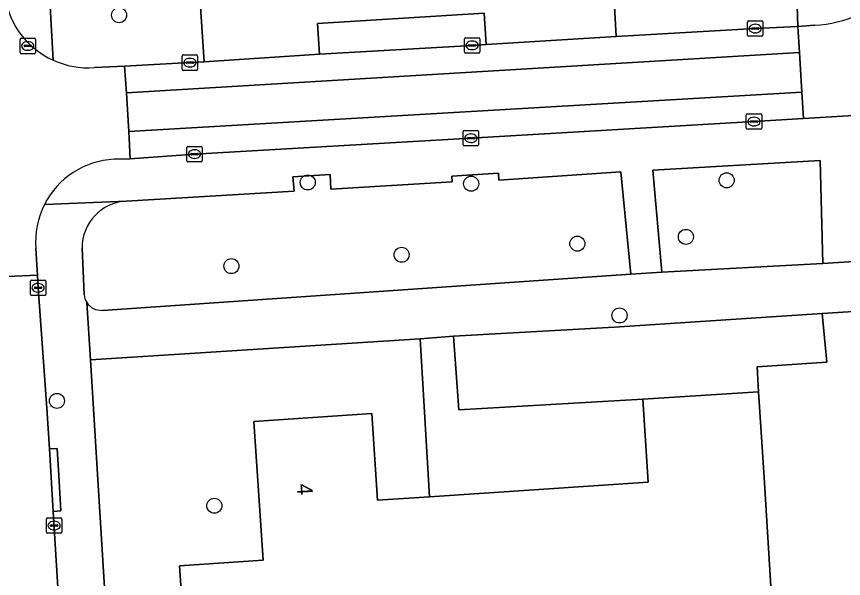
# Model space of a CAD drawing. Extents: x 159680 to 160786, y 387323 to 388340.
# Drawn here: x 160354.6 to 160408.4, y 388002.7 to 388039.3 of the extents above; entities that cross this region are included whole.
import ezdxf

# ---------------------------------------------------------------- set-up
doc = ezdxf.new("R2010")
doc.units = 0
for name, color, linetype in [('IMGEO_Boom', 7, 'Continuous'), ('IMGEO_Groenvoorziening', 7, 'Continuous'), ('IMGEO_Kolk', 7, 'Continuous'), ('IMGEO_Pand', 7, 'Continuous'), ('IMGEO_Pand_nummerreeks', 7, 'Continuous'), ('IMGEO_Parkeervlak_open', 7, 'Continuous'), ('IMGEO_Rijbaan_lokaal_gesloten', 7, 'Continuous'), ('IMGEO_Rijbaan_lokaal_open', 7, 'Continuous'), ('IMGEO_Voetpad_open', 7, 'Continuous')]:
    doc.layers.add(name, color=color, linetype=linetype)

msp = doc.modelspace()

# ---------------------------------------------------------------- linework, layer by layer
at = {"layer": 'IMGEO_Boom'}
for centre in [(160361.253, 388039.342), (160373.524, 388028.46), (160384.152, 388028.379), (160400.768, 388028.599), (160391.059, 388024.479), (160398.119, 388024.921), (160379.63, 388023.755), (160368.557, 388023.017), (160393.799, 388019.81), (160357.213, 388014.251), (160367.45, 388007.431)]:
    msp.add_circle(centre, 0.489, dxfattribs=at)
at = {"layer": 'IMGEO_Groenvoorziening'}
for points in [[(160359.655, 388035.927), (160361.616, 388036.02), (160365.864, 388036.252), (160366.791, 388036.309), (160366.37, 388042.515), (160356.662, 388041.873), (160356.977, 388036.407)], [(160394.044, 388027.592), (160393.894, 388029.147), (160385.956, 388028.614), (160385.929, 388029.073), (160382.894, 388028.872), (160382.923, 388028.503), (160375.032, 388028.019), (160374.981, 388028.968), (160372.549, 388028.825), (160372.651, 388027.896), (160361.711, 388027.243)], [(160360.167, 388020.141), (160394.538, 388022.485), (160394.044, 388027.592)], [(160358.847, 388024.198), (160358.974, 388021.163)]]:
    msp.add_lwpolyline(points, dxfattribs=at)
for points in [[(160396.557, 388022.618), (160407.032, 388023.196), (160406.847, 388029.896), (160395.968, 388029.249)], [(160407.282, 388016.766), (160406.991, 388019.935), (160393.471, 388019.05), (160382.995, 388018.461), (160383.349, 388013.677), (160395.319, 388014.365), (160401.479, 388014.757), (160402.841, 388014.843), (160402.754, 388016.466)], [(160370.022, 388012.907), (160377.688, 388013.421), (160378.065, 388007.793), (160381.445, 388008.019), (160380.84, 388018.298), (160359.391, 388016.921), (160359.848, 388009.49), (160360.431, 388000), (160360.929, 387991.902), (160374.97, 387992.766), (160374.719, 387996.515), (160365.698, 387995.911), (160365.424, 388000), (160365.187, 388003.527), (160370.626, 388003.891)]]:
    msp.add_lwpolyline(points, close=True, dxfattribs=at)
for centre, radius, start, end in [((160359.285, 388041.575), 5.66, 245.9316, 273.745), ((160361.877, 388024.217), 3.03, 93.1404, 180.3686), ((160360.115, 388021.28), 1.147, 185.8725, 213.4493), ((160360.107, 388021.279), 1.139, 213.6165, 273.0265)]:
    msp.add_arc(centre, radius, start, end, dxfattribs=at)
at = {"layer": 'IMGEO_Kolk'}
for p, q in [((160402.201, 388038.968), (160403.053, 388038.968)), ((160402.126, 388038.042), (160402.126, 388038.894)), ((160402.385, 388038.462), (160402.385, 388038.474)), ((160402.823, 388038.425), (160402.425, 388038.425)), ((160402.428, 388038.511), (160402.826, 388038.511)), ((160402.614, 388038.748), (160402.639, 388038.748)), ((160402.869, 388038.474), (160402.869, 388038.462)), ((160403.127, 388038.894), (160403.127, 388038.042)), ((160383.79, 388037.877), (160384.642, 388037.877)), ((160403.053, 388037.968), (160402.201, 388037.968)), ((160402.637, 388038.188), (160402.612, 388038.188)), ((160354.812, 388036.91), (160354.812, 388037.762)), ((160354.887, 388037.836), (160355.739, 388037.836)), ((160355.071, 388037.33), (160355.071, 388037.342)), ((160355.114, 388037.379), (160355.512, 388037.379)), ((160355.3, 388037.616), (160355.325, 388037.616)), ((160355.555, 388037.342), (160355.555, 388037.33)), ((160355.813, 388037.762), (160355.813, 388036.91)), ((160383.715, 388036.951), (160383.715, 388037.803)), ((160383.974, 388037.371), (160383.974, 388037.383)), ((160384.412, 388037.334), (160384.014, 388037.334)), ((160384.017, 388037.42), (160384.415, 388037.42)), ((160384.203, 388037.657), (160384.228, 388037.657)), ((160384.458, 388037.383), (160384.458, 388037.371)), ((160384.716, 388037.803), (160384.716, 388036.951)), ((160355.739, 388036.836), (160354.887, 388036.836)), ((160355.509, 388037.293), (160355.111, 388037.293)), ((160355.323, 388037.056), (160355.298, 388037.056)), ((160384.642, 388036.877), (160383.79, 388036.877)), ((160384.226, 388037.097), (160384.201, 388037.097)), ((160365.363, 388035.826), (160365.363, 388036.678)), ((160365.438, 388036.752), (160366.29, 388036.752)), ((160365.622, 388036.246), (160365.622, 388036.258)), ((160365.665, 388036.295), (160366.063, 388036.295)), ((160365.851, 388036.532), (160365.876, 388036.532)), ((160366.106, 388036.258), (160366.106, 388036.246)), ((160366.364, 388036.678), (160366.364, 388035.826)), ((160366.29, 388035.752), (160365.438, 388035.752)), ((160366.06, 388036.209), (160365.662, 388036.209)), ((160365.874, 388035.972), (160365.849, 388035.972)), ((160402.046, 388031.995), (160402.046, 388032.847)), ((160402.121, 388032.921), (160402.973, 388032.921)), ((160402.534, 388032.701), (160402.559, 388032.701)), ((160403.047, 388032.847), (160403.047, 388031.995)), ((160402.305, 388032.415), (160402.305, 388032.427)), ((160402.743, 388032.378), (160402.345, 388032.378)), ((160402.348, 388032.464), (160402.746, 388032.464)), ((160402.557, 388032.141), (160402.532, 388032.141)), ((160402.789, 388032.427), (160402.789, 388032.415)), ((160383.634, 388030.913), (160383.634, 388031.765)), ((160383.709, 388031.839), (160384.561, 388031.839)), ((160384.122, 388031.619), (160384.147, 388031.619)), ((160384.635, 388031.765), (160384.635, 388030.913)), ((160402.973, 388031.921), (160402.121, 388031.921)), ((160383.893, 388031.333), (160383.893, 388031.345)), ((160384.331, 388031.296), (160383.933, 388031.296)), ((160383.936, 388031.382), (160384.334, 388031.382)), ((160384.145, 388031.059), (160384.12, 388031.059)), ((160384.377, 388031.345), (160384.377, 388031.333)), ((160365.661, 388029.879), (160365.661, 388030.731)), ((160365.736, 388030.805), (160366.588, 388030.805)), ((160365.963, 388030.348), (160366.361, 388030.348)), ((160366.149, 388030.585), (160366.174, 388030.585)), ((160366.662, 388030.731), (160366.662, 388029.879)), ((160384.561, 388030.839), (160383.709, 388030.839)), ((160366.588, 388029.805), (160365.736, 388029.805)), ((160365.92, 388030.299), (160365.92, 388030.311)), ((160366.358, 388030.262), (160365.96, 388030.262)), ((160366.172, 388030.025), (160366.147, 388030.025)), ((160366.404, 388030.311), (160366.404, 388030.299)), ((160355.484, 388021.181), (160355.484, 388022.033)), ((160355.559, 388022.107), (160356.411, 388022.107)), ((160355.972, 388021.887), (160355.997, 388021.887)), ((160356.485, 388022.033), (160356.485, 388021.181)), ((160355.743, 388021.601), (160355.743, 388021.613)), ((160356.181, 388021.564), (160355.783, 388021.564)), ((160355.786, 388021.65), (160356.184, 388021.65)), ((160355.995, 388021.327), (160355.97, 388021.327)), ((160356.227, 388021.613), (160356.227, 388021.601)), ((160356.411, 388021.107), (160355.559, 388021.107)), ((160356.529, 388005.715), (160356.529, 388006.567)), ((160356.604, 388006.641), (160357.456, 388006.641)), ((160356.788, 388006.135), (160356.788, 388006.147)), ((160356.831, 388006.184), (160357.229, 388006.184)), ((160357.017, 388006.421), (160357.042, 388006.421)), ((160357.272, 388006.147), (160357.272, 388006.135)), ((160357.53, 388006.567), (160357.53, 388005.715)), ((160357.456, 388005.641), (160356.604, 388005.641)), ((160357.226, 388006.098), (160356.828, 388006.098)), ((160357.04, 388005.861), (160357.015, 388005.861))]:
    msp.add_line(p, q, dxfattribs=at)
for points in [[(160402.201, 388038.968), (160403.053, 388038.968)], [(160402.126, 388038.042), (160402.126, 388038.894)], [(160403.127, 388038.894), (160403.127, 388038.042)], [(160383.79, 388037.877), (160384.642, 388037.877)], [(160403.053, 388037.968), (160402.201, 388037.968)], [(160354.812, 388036.91), (160354.812, 388037.762)], [(160354.887, 388037.836), (160355.739, 388037.836)], [(160355.813, 388037.762), (160355.813, 388036.91)], [(160383.715, 388036.951), (160383.715, 388037.803)], [(160384.716, 388037.803), (160384.716, 388036.951)], [(160355.739, 388036.836), (160354.887, 388036.836)], [(160384.642, 388036.877), (160383.79, 388036.877)], [(160365.363, 388035.826), (160365.363, 388036.678)], [(160365.438, 388036.752), (160366.29, 388036.752)], [(160366.364, 388036.678), (160366.364, 388035.826)], [(160366.29, 388035.752), (160365.438, 388035.752)], [(160402.046, 388031.995), (160402.046, 388032.847)], [(160402.121, 388032.921), (160402.973, 388032.921)], [(160403.047, 388032.847), (160403.047, 388031.995)], [(160383.634, 388030.913), (160383.634, 388031.765)], [(160383.709, 388031.839), (160384.561, 388031.839)], [(160384.635, 388031.765), (160384.635, 388030.913)], [(160402.973, 388031.921), (160402.121, 388031.921)], [(160365.661, 388029.879), (160365.661, 388030.731)], [(160365.736, 388030.805), (160366.588, 388030.805)], [(160366.662, 388030.731), (160366.662, 388029.879)], [(160384.561, 388030.839), (160383.709, 388030.839)], [(160366.588, 388029.805), (160365.736, 388029.805)], [(160355.484, 388021.181), (160355.484, 388022.033)], [(160355.559, 388022.107), (160356.411, 388022.107)], [(160356.485, 388022.033), (160356.485, 388021.181)], [(160356.411, 388021.107), (160355.559, 388021.107)], [(160356.529, 388005.715), (160356.529, 388006.567)], [(160356.604, 388006.641), (160357.456, 388006.641)], [(160357.53, 388006.567), (160357.53, 388005.715)], [(160357.456, 388005.641), (160356.604, 388005.641)]]:
    msp.add_lwpolyline(points, dxfattribs=at)
for centre, radius, start, end in [((160402.203, 388038.892), 0.0765, 91.552, 178.448), ((160402.203, 388038.892), 0.0765, 91.552, 178.448), ((160403.051, 388038.892), 0.0765, 1.552, 88.448), ((160403.051, 388038.892), 0.0765, 1.552, 88.448), ((160402.425, 388038.471), 0.0403, 85.8775, 175.7526), ((160402.422, 388038.461), 0.0366, 178.938, 274.7102), ((160402.826, 388038.468), 0.043, 264.8664, 352.4533), ((160402.83, 388038.473), 0.0386, 1.7309, 96.639), ((160383.792, 388037.801), 0.0765, 91.552, 178.448), ((160383.792, 388037.801), 0.0765, 91.552, 178.448), ((160384.64, 388037.801), 0.0765, 1.552, 88.448), ((160384.64, 388037.801), 0.0765, 1.552, 88.448), ((160402.203, 388038.044), 0.0765, 181.552, 268.448), ((160402.203, 388038.044), 0.0765, 181.552, 268.448), ((160403.051, 388038.044), 0.0765, 271.552, 358.448), ((160403.051, 388038.044), 0.0765, 271.552, 358.448), ((160354.889, 388037.76), 0.0765, 91.552, 178.448), ((160354.889, 388037.76), 0.0765, 91.552, 178.448), ((160355.111, 388037.339), 0.0403, 85.8775, 175.7526), ((160355.108, 388037.329), 0.0366, 178.938, 274.7102), ((160355.512, 388037.336), 0.043, 264.8664, 352.4533), ((160355.516, 388037.341), 0.0386, 1.7309, 96.639), ((160355.737, 388037.76), 0.0765, 1.552, 88.448), ((160355.737, 388037.76), 0.0765, 1.552, 88.448), ((160384.014, 388037.38), 0.0403, 85.8775, 175.7526), ((160384.011, 388037.37), 0.0366, 178.938, 274.7102), ((160384.415, 388037.377), 0.043, 264.8664, 352.4533), ((160384.419, 388037.382), 0.0386, 1.7309, 96.639), ((160354.889, 388036.912), 0.0765, 181.552, 268.448), ((160354.889, 388036.912), 0.0765, 181.552, 268.448), ((160355.737, 388036.912), 0.0765, 271.552, 358.448), ((160355.737, 388036.912), 0.0765, 271.552, 358.448), ((160383.792, 388036.953), 0.0765, 181.552, 268.448), ((160383.792, 388036.953), 0.0765, 181.552, 268.448), ((160384.64, 388036.953), 0.0765, 271.552, 358.448), ((160384.64, 388036.953), 0.0765, 271.552, 358.448), ((160365.44, 388036.676), 0.0765, 91.552, 178.448), ((160365.44, 388036.676), 0.0765, 91.552, 178.448), ((160365.662, 388036.255), 0.0403, 85.8775, 175.7526), ((160365.659, 388036.245), 0.0366, 178.938, 274.7102), ((160366.063, 388036.252), 0.043, 264.8664, 352.4533), ((160366.067, 388036.257), 0.0386, 1.7309, 96.639), ((160366.288, 388036.676), 0.0765, 1.552, 88.448), ((160366.288, 388036.676), 0.0765, 1.552, 88.448), ((160365.44, 388035.828), 0.0765, 181.552, 268.448), ((160365.44, 388035.828), 0.0765, 181.552, 268.448), ((160366.288, 388035.828), 0.0765, 271.552, 358.448), ((160366.288, 388035.828), 0.0765, 271.552, 358.448), ((160402.123, 388032.845), 0.0765, 91.552, 178.448), ((160402.123, 388032.845), 0.0765, 91.552, 178.448), ((160402.971, 388032.845), 0.0765, 1.552, 88.448), ((160402.971, 388032.845), 0.0765, 1.552, 88.448), ((160402.123, 388031.997), 0.0765, 181.552, 268.448), ((160402.123, 388031.997), 0.0765, 181.552, 268.448), ((160402.345, 388032.424), 0.0403, 85.8775, 175.7526), ((160402.342, 388032.414), 0.0366, 178.938, 274.7102), ((160402.746, 388032.421), 0.043, 264.8664, 352.4533), ((160402.75, 388032.426), 0.0386, 1.7309, 96.639), ((160402.971, 388031.997), 0.0765, 271.552, 358.448), ((160402.971, 388031.997), 0.0765, 271.552, 358.448), ((160383.711, 388031.763), 0.0765, 91.552, 178.448), ((160383.711, 388031.763), 0.0765, 91.552, 178.448), ((160384.559, 388031.763), 0.0765, 1.552, 88.448), ((160384.559, 388031.763), 0.0765, 1.552, 88.448), ((160383.711, 388030.915), 0.0765, 181.552, 268.448), ((160383.711, 388030.915), 0.0765, 181.552, 268.448), ((160383.933, 388031.342), 0.0403, 85.8775, 175.7526), ((160383.93, 388031.332), 0.0366, 178.938, 274.7102), ((160384.334, 388031.339), 0.043, 264.8664, 352.4533), ((160384.338, 388031.344), 0.0386, 1.7309, 96.639), ((160384.559, 388030.915), 0.0765, 271.552, 358.448), ((160384.559, 388030.915), 0.0765, 271.552, 358.448), ((160365.738, 388030.729), 0.0765, 91.552, 178.448), ((160365.738, 388030.729), 0.0765, 91.552, 178.448), ((160365.96, 388030.308), 0.0403, 85.8775, 175.7526), ((160366.365, 388030.31), 0.0386, 1.7309, 96.639), ((160366.586, 388030.729), 0.0765, 1.552, 88.448), ((160366.586, 388030.729), 0.0765, 1.552, 88.448), ((160365.738, 388029.881), 0.0765, 181.552, 268.448), ((160365.738, 388029.881), 0.0765, 181.552, 268.448), ((160365.957, 388030.298), 0.0366, 178.938, 274.7102), ((160366.361, 388030.305), 0.043, 264.8664, 352.4533), ((160366.586, 388029.881), 0.0765, 271.552, 358.448), ((160366.586, 388029.881), 0.0765, 271.552, 358.448), ((160355.561, 388022.031), 0.0765, 91.552, 178.448), ((160355.561, 388022.031), 0.0765, 91.552, 178.448), ((160356.409, 388022.031), 0.0765, 1.552, 88.448), ((160356.409, 388022.031), 0.0765, 1.552, 88.448), ((160355.561, 388021.183), 0.0765, 181.552, 268.448), ((160355.561, 388021.183), 0.0765, 181.552, 268.448), ((160355.783, 388021.61), 0.0403, 85.8775, 175.7526), ((160355.78, 388021.6), 0.0366, 178.938, 274.7102), ((160356.184, 388021.607), 0.043, 264.8664, 352.4533), ((160356.188, 388021.612), 0.0386, 1.7309, 96.639), ((160356.409, 388021.183), 0.0765, 271.552, 358.448), ((160356.409, 388021.183), 0.0765, 271.552, 358.448), ((160356.606, 388006.565), 0.0765, 91.552, 178.448), ((160356.606, 388006.565), 0.0765, 91.552, 178.448), ((160356.828, 388006.144), 0.0403, 85.8775, 175.7526), ((160356.825, 388006.134), 0.0366, 178.938, 274.7102), ((160357.229, 388006.141), 0.043, 264.8664, 352.4533), ((160357.233, 388006.146), 0.0386, 1.7309, 96.639), ((160357.454, 388006.565), 0.0765, 1.552, 88.448), ((160357.454, 388006.565), 0.0765, 1.552, 88.448), ((160356.606, 388005.717), 0.0765, 181.552, 268.448), ((160356.606, 388005.717), 0.0765, 181.552, 268.448), ((160357.454, 388005.717), 0.0765, 271.552, 358.448), ((160357.454, 388005.717), 0.0765, 271.552, 358.448)]:
    msp.add_arc(centre, radius, start, end, dxfattribs=at)
for centre, major_axis, ratio, start_param, end_param in [((160402.613, 388038.468), (-0.387, 0.002), 0.722429, 4.712389, 7.853982), ((160402.638, 388038.468), (-0.39, 0.002), 0.717154, 1.570796, 4.712389), ((160355.299, 388037.336), (-0.387, 0.002), 0.722429, 4.712389, 7.853982), ((160355.324, 388037.336), (-0.39, 0.002), 0.717154, 1.570796, 4.712389), ((160384.202, 388037.377), (-0.387, 0.002), 0.722429, 4.712389, 7.853982), ((160384.227, 388037.377), (-0.39, 0.002), 0.717154, 1.570796, 4.712389), ((160365.85, 388036.252), (-0.387, 0.002), 0.722429, 4.712389, 7.853982), ((160365.875, 388036.252), (-0.39, 0.002), 0.717154, 1.570796, 4.712389), ((160402.533, 388032.421), (-0.387, 0.002), 0.722429, 4.712389, 7.853982), ((160402.558, 388032.421), (-0.39, 0.002), 0.717154, 1.570796, 4.712389), ((160384.121, 388031.339), (-0.387, 0.002), 0.722429, 4.712389, 7.853982), ((160384.146, 388031.339), (-0.39, 0.002), 0.717154, 1.570796, 4.712389), ((160366.148, 388030.305), (-0.387, 0.002), 0.722429, 4.712389, 7.853982), ((160366.173, 388030.305), (-0.39, 0.002), 0.717154, 1.570796, 4.712389), ((160355.971, 388021.607), (-0.387, 0.002), 0.722429, 4.712389, 7.853982), ((160355.996, 388021.607), (-0.39, 0.002), 0.717154, 1.570796, 4.712389), ((160357.016, 388006.141), (-0.387, 0.002), 0.722429, 4.712389, 7.853982), ((160357.041, 388006.141), (-0.39, 0.002), 0.717154, 1.570796, 4.712389)]:
    msp.add_ellipse(centre, major_axis=major_axis, ratio=ratio, start_param=start_param, end_param=end_param, dxfattribs=at)
at = {"layer": 'IMGEO_Pand'}
msp.add_lwpolyline([(160403.674, 388001.833), (160403.198, 388009.268), (160402.841, 388014.843), (160401.479, 388014.757), (160395.319, 388014.365), (160395.662, 388008.972), (160381.445, 388008.019), (160378.065, 388007.793), (160377.688, 388013.421), (160370.022, 388012.907), (160370.626, 388003.891), (160365.187, 388003.527), (160365.424, 388000)], dxfattribs=at)
at = {"layer": 'IMGEO_Parkeervlak_open'}
for points in [[(160393.585, 388037.959), (160402.627, 388038.468), (160405.407, 388038.606), (160405.338, 388040.604), (160393.466, 388039.92)], [(160384.991, 388039.467), (160374.152, 388038.788), (160374.297, 388036.809), (160384.216, 388037.377), (160385.12, 388037.443)]]:
    msp.add_lwpolyline(points, close=True, dxfattribs=at)
at = {"layer": 'IMGEO_Rijbaan_lokaal_gesloten'}
for points in [[(160405.502, 388036.911), (160405.407, 388038.606), (160402.627, 388038.468), (160393.585, 388037.959), (160385.12, 388037.443), (160384.216, 388037.377), (160374.297, 388036.809), (160366.791, 388036.309), (160365.864, 388036.252), (160361.616, 388036.02), (160361.744, 388034.297)], [(160405.649, 388034.333), (160361.887, 388031.765), (160361.981, 388030), (160366.162, 388030.305), (160384.135, 388031.339), (160402.547, 388032.421), (160405.76, 388032.611)]]:
    msp.add_lwpolyline(points, close=True, dxfattribs=at)
at = {"layer": 'IMGEO_Rijbaan_lokaal_open'}
for points in [[(160406.499, 388038.691), (160405.407, 388038.606), (160405.502, 388036.911), (160405.649, 388034.333), (160405.76, 388032.611), (160409.758, 388032.865), (160418.668, 388033.396)], [(160361.981, 388030), (160361.887, 388031.765), (160361.744, 388034.297), (160361.616, 388036.02), (160359.655, 388035.927)], [(160360.926, 388029.971), (160361.981, 388030)], [(160348.96, 388023.193), (160348.99, 388022.129), (160355.954, 388022.426), (160355.836, 388024.169)], [(160358.017, 387990.056), (160357.405, 388000), (160356.971, 388007.059), (160356.721, 388011.124), (160356.557, 388013.782), (160355.985, 388021.607), (160355.954, 388022.426), (160348.99, 388022.129), (160349.043, 388021.357), (160349.685, 388008.865), (160351.172, 387985.211), (160352.606, 387967.09)]]:
    msp.add_lwpolyline(points, dxfattribs=at)
msp.add_lwpolyline([(160405.502, 388036.911), (160361.744, 388034.297), (160361.887, 388031.765), (160405.649, 388034.333)], close=True, dxfattribs=at)
for centre, radius, start, end in [((160406.155, 388046.271), 7.588, 272.5967, 317.2244), ((160359.217, 388041.376), 5.45, 183.8694, 245.7343), ((160359.285, 388041.575), 5.66, 245.9316, 273.745), ((160361.205, 388024.592), 5.387, 92.9698, 153.0611), ((160361.212, 388024.592), 5.392, 153.0964, 184.4994)]:
    msp.add_arc(centre, radius, start, end, dxfattribs=at)
at = {"layer": 'IMGEO_Voetpad_open'}
for points in [[(160356.977, 388036.407), (160356.662, 388041.873), (160366.37, 388042.515), (160366.791, 388036.309), (160374.297, 388036.809), (160374.152, 388038.788), (160384.991, 388039.467), (160385.12, 388037.443), (160393.585, 388037.959), (160393.466, 388039.92), (160405.338, 388040.604), (160405.407, 388038.606), (160406.499, 388038.691)], [(160407.032, 388023.196), (160410.054, 388023.392), (160409.758, 388032.865), (160405.76, 388032.611), (160402.547, 388032.421), (160384.135, 388031.339), (160366.162, 388030.305), (160361.981, 388030), (160360.926, 388029.971)], [(160356.403, 388027.032), (160361.711, 388027.243), (160372.651, 388027.896), (160372.549, 388028.825), (160374.981, 388028.968), (160375.032, 388028.019), (160382.923, 388028.503), (160382.894, 388028.872), (160385.929, 388029.073), (160385.956, 388028.614), (160393.894, 388029.147), (160394.044, 388027.592), (160394.538, 388022.485), (160396.557, 388022.618), (160395.968, 388029.249), (160406.847, 388029.896), (160407.032, 388023.196)], [(160361.711, 388027.243), (160356.403, 388027.032)], [(160355.836, 388024.169), (160355.954, 388022.426), (160355.985, 388021.607), (160356.557, 388013.782), (160356.721, 388011.124), (160357.219, 388011.155), (160357.327, 388009.393), (160357.469, 388007.09), (160356.971, 388007.059), (160357.405, 388000), (160358.017, 387990.056), (160359.807, 387962.908), (160360.305, 387962.941), (160360.539, 387959.385), (160360.041, 387959.352), (160360.845, 387947.157), (160362.671, 387918.554), (160363.162, 387918.592), (160363.134, 387919.1)], [(160358.974, 388021.163), (160358.847, 388024.198)], [(160417.8, 388023.812), (160410.054, 388023.392), (160407.032, 388023.196), (160396.557, 388022.618), (160394.538, 388022.485), (160360.167, 388020.141)], [(160361.132, 387988.588), (160360.929, 387991.902), (160360.431, 388000), (160359.848, 388009.49), (160359.391, 388016.921), (160359.158, 388020.648)], [(160359.158, 388020.648), (160359.391, 388016.921), (160380.84, 388018.298), (160382.995, 388018.461), (160393.471, 388019.05), (160406.991, 388019.935), (160411.03, 388020.2)], [(160411.03, 388020.2), (160406.991, 388019.935), (160407.282, 388016.766), (160402.754, 388016.466), (160402.841, 388014.843), (160403.198, 388009.268), (160403.674, 388001.833), (160396.446, 388001.424), (160389.052, 388000.928), (160389.114, 388000), (160390.225, 387983.42), (160394.228, 387983.718), (160399.214, 387984.089), (160399.778, 387976.509), (160394.243, 387976.097), (160394.895, 387967.331), (160400.429, 387967.742), (160400.661, 387964.625)]]:
    msp.add_lwpolyline(points, dxfattribs=at)
for points in [[(160395.319, 388014.365), (160383.349, 388013.677), (160382.995, 388018.461), (160380.84, 388018.298), (160381.445, 388008.019), (160395.662, 388008.972)], [(160356.971, 388007.059), (160357.469, 388007.09), (160357.327, 388009.393), (160357.219, 388011.155), (160356.721, 388011.124)]]:
    msp.add_lwpolyline(points, close=True, dxfattribs=at)
for centre, radius, start, end in [((160406.155, 388046.271), 7.588, 272.5967, 317.2244), ((160359.217, 388041.376), 5.45, 183.8694, 245.7343), ((160361.205, 388024.592), 5.387, 92.9698, 153.0611), ((160361.877, 388024.217), 3.03, 93.1404, 180.3686), ((160361.212, 388024.592), 5.392, 153.0964, 184.4994), ((160360.115, 388021.28), 1.147, 185.8725, 213.4493), ((160360.107, 388021.279), 1.139, 213.6165, 273.0265)]:
    msp.add_arc(centre, radius, start, end, dxfattribs=at)

# ---------------------------------------------------------------- texts
at = {"layer": 'IMGEO_Pand_nummerreeks'}
msp.add_text('4', height=1, rotation=273.8326, dxfattribs=at).set_placement((160372.82, 388008.843))

doc.saveas('drawing.dxf')
